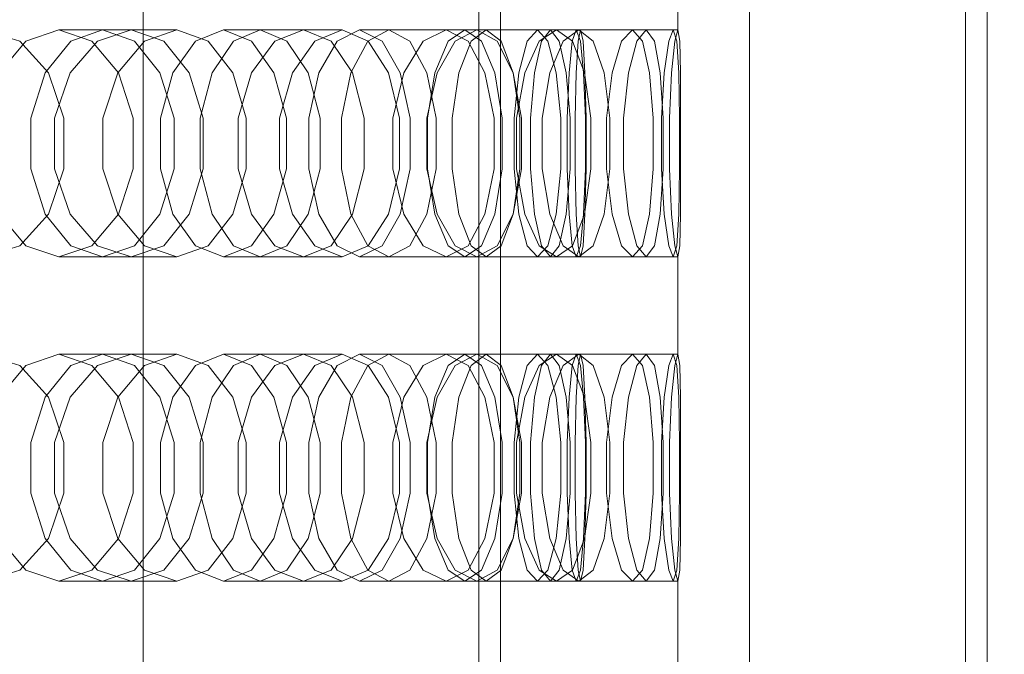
# Model space of a CAD drawing. Header units: millimetres. Extents: x -4738 to 65662, y -68080 to 6847.
# Tile 696 of 1056: x 25520 to 25702, y -17984 to -17867. Entities that reach past the tile are written whole.
import ezdxf

# ---------------------------------------------------------------- set-up
doc = ezdxf.new("R2010")
doc.units = ezdxf.units.MM
doc.layers.add('COTAS_P', color=1, linetype='Continuous', lineweight=0)
doc.layers.add('superior_briquetadora', color=7, linetype='Continuous', lineweight=0)
doc.dimstyles.new('R19_100', dxfattribs={"dimtxt": 250, "dimasz": 150, "dimexe": 150, "dimexo": 80, "dimgap": 100, "dimtad": 1, "dimtih": 1, "dimtoh": 1, "dimdsep": 46, "dimcen": 0.09, "dimadec": 0, "dimazin": 0, "dimtfac": 1, "dimtdec": 4, "dimtofl": 0, "dimtmove": 0, "dimatfit": 3, "dimfxl": 1, "dimtolj": 1, "dimtzin": 0, "dimarcsym": 0})

# ---------------------------------------------------------------- blocks, each defined once
blk = doc.blocks.new('DIM_R31_33')
at = {"layer": 'COTAS_P'}
for p, q in [((24250.07, -17080), (24400.07, -17035)), ((26750.07, -17080), (26600.07, -17035)), ((24250.07, -17980), (24250.07, -17080)), ((24250.07, -17080), (26750.07, -17080)), ((24250.07, -17080), (24400.07, -17125)), ((26750.07, -17080), (26600.07, -17125)), ((26750.07, -17980), (26750.07, -17080))]:
    blk.add_line(p, q, dxfattribs=at)
blk.add_text('2500 P', height=250, dxfattribs=at).set_placement((25500.07, -16980))

msp = doc.modelspace()

# ---------------------------------------------------------------- linework, layer by layer
at = {"layer": 'superior_briquetadora'}
for p, q in [((25542.964, -18160), (25542.964, -17800)), ((25605.067, -17805), (25605.067, -18195)), ((25609.067, -17805), (25609.067, -18195)), ((25695.067, -17805), (25695.067, -18195)), ((25699.067, -17805), (25699.067, -18195)), ((25605.067, -17816), (25605.067, -18194)), ((25655.067, -17816), (25655.067, -18194)), ((25641.845, -17851), (25641.845, -17869)), ((25520.167, -17871.08), (25513.486, -17869)), ((25527.368, -17869), (25521.249, -17871.08)), ((25527.368, -17869), (25540.706, -17869)), ((25533.487, -17871.08), (25527.368, -17869)), ((25529.549, -17871.08), (25535.443, -17869)), ((25534.508, -17871.08), (25540.706, -17869)), ((25535.443, -17869), (25549.169, -17869)), ((25535.443, -17869), (25541.338, -17871.08)), ((25540.706, -17869), (25546.747, -17871.08)), ((25549.169, -17869), (25543.193, -17871.08)), ((25554.983, -17871.08), (25549.169, -17869)), ((25557.801, -17869), (25552.616, -17871.08)), ((25557.801, -17869), (25572.602, -17869)), ((25562.987, -17871.08), (25557.801, -17869)), ((25559.668, -17871.08), (25564.605, -17869)), ((25564.605, -17869), (25579.733, -17869)), ((25564.605, -17869), (25569.543, -17871.08)), ((25567.329, -17871.08), (25572.602, -17869)), ((25572.602, -17869), (25577.701, -17871.08)), ((25579.733, -17869), (25574.706, -17871.08)), ((25582.969, -17869), (25578.806, -17871.08)), ((25584.582, -17871.08), (25579.733, -17869)), ((25582.969, -17869), (25598.98, -17869)), ((25587.132, -17871.08), (25582.969, -17869)), ((25584.49, -17871.08), (25588.385, -17869)), ((25588.385, -17869), (25604.657, -17869)), ((25588.385, -17869), (25592.281, -17871.08)), ((25594.723, -17871.08), (25598.98, -17869)), ((25598.98, -17869), (25603.05, -17871.08)), ((25602.44, -17869), (25599.371, -17871.08)), ((25604.657, -17869), (25600.666, -17871.08)), ((25602.44, -17869), (25619.388, -17869)), ((25605.51, -17871.08), (25602.44, -17869)), ((25603.59, -17871.08), (25606.377, -17869)), ((25608.458, -17871.08), (25604.657, -17869)), ((25606.377, -17869), (25623.514, -17869)), ((25606.377, -17869), (25609.164, -17871.08)), ((25615.883, -17869), (25613.959, -17871.08)), ((25615.883, -17869), (25633.477, -17869)), ((25617.806, -17871.08), (25615.883, -17869)), ((25616.219, -17871.08), (25619.388, -17869)), ((25616.641, -17871.08), (25618.272, -17869)), ((25618.272, -17869), (25635.981, -17869)), ((25618.272, -17869), (25619.903, -17871.08)), ((25619.388, -17869), (25622.358, -17871.08)), ((25623.514, -17869), (25620.626, -17871.08)), ((25623.066, -17869), (25622.321, -17871.08)), ((25623.066, -17869), (25641.006, -17869)), ((25623.81, -17871.08), (25623.066, -17869)), ((25623.42, -17871.08), (25623.867, -17869)), ((25626.201, -17871.08), (25623.514, -17869)), ((25623.867, -17869), (25641.845, -17869)), ((25623.867, -17869), (25624.314, -17871.08)), ((25631.45, -17871.08), (25633.477, -17869)), ((25633.477, -17869), (25635.297, -17871.08)), ((25635.981, -17869), (25634.246, -17871.08)), ((25637.508, -17871.08), (25635.981, -17869)), ((25640.155, -17871.08), (25641.006, -17869)), ((25641.006, -17869), (25641.645, -17871.08)), ((25641.845, -17869), (25641.292, -17871.08)), ((25642.186, -17871.08), (25641.845, -17869)), ((25521.249, -17871.08), (25516.342, -17876.907)), ((25525.421, -17876.906), (25520.167, -17871.08)), ((25524.821, -17876.907), (25529.549, -17871.08)), ((25529.425, -17876.906), (25534.508, -17871.08)), ((25538.394, -17876.907), (25533.487, -17871.08)), ((25543.193, -17871.08), (25538.285, -17876.906)), ((25541.338, -17871.08), (25546.065, -17876.907)), ((25546.747, -17871.08), (25551.477, -17876.906)), ((25552.616, -17871.08), (25548.458, -17876.907)), ((25559.529, -17876.906), (25554.983, -17871.08)), ((25555.708, -17876.907), (25559.668, -17871.08)), ((25562.976, -17876.906), (25567.329, -17871.08)), ((25567.145, -17876.907), (25562.987, -17871.08)), ((25569.543, -17871.08), (25573.502, -17876.907)), ((25574.706, -17871.08), (25570.547, -17876.906)), ((25578.806, -17871.08), (25575.467, -17876.907)), ((25577.701, -17871.08), (25581.663, -17876.906)), ((25581.366, -17876.907), (25584.49, -17871.08)), ((25588.341, -17876.906), (25584.582, -17871.08)), ((25590.471, -17876.907), (25587.132, -17871.08)), ((25591.173, -17876.906), (25594.723, -17871.08)), ((25592.281, -17871.08), (25595.405, -17876.907)), ((25599.371, -17871.08), (25596.909, -17876.907)), ((25600.666, -17871.08), (25597.327, -17876.906)), ((25601.354, -17876.907), (25603.59, -17871.08)), ((25603.05, -17871.08), (25606.176, -17876.906)), ((25607.972, -17876.907), (25605.51, -17871.08)), ((25611.366, -17876.906), (25608.458, -17871.08)), ((25609.164, -17871.08), (25611.399, -17876.907)), ((25613.959, -17871.08), (25612.417, -17876.907)), ((25613.533, -17876.906), (25616.219, -17871.08)), ((25615.333, -17876.907), (25616.641, -17871.08)), ((25619.349, -17876.907), (25617.806, -17871.08)), ((25620.626, -17871.08), (25618.164, -17876.906)), ((25619.903, -17871.08), (25621.211, -17876.907)), ((25622.321, -17871.08), (25621.724, -17876.907)), ((25622.358, -17871.08), (25624.596, -17876.906)), ((25623.061, -17876.907), (25623.42, -17871.08)), ((25624.407, -17876.907), (25623.81, -17871.08)), ((25624.314, -17871.08), (25624.672, -17876.907)), ((25628.209, -17876.906), (25626.201, -17871.08)), ((25629.675, -17876.906), (25631.45, -17871.08)), ((25634.246, -17871.08), (25632.704, -17876.906)), ((25635.297, -17871.08), (25636.607, -17876.906)), ((25638.582, -17876.906), (25637.508, -17871.08)), ((25639.321, -17876.906), (25640.155, -17871.08)), ((25641.292, -17871.08), (25640.696, -17876.906)), ((25641.645, -17871.08), (25642.005, -17876.906)), ((25642.307, -17876.906), (25642.186, -17871.08)), ((25522.198, -17885.327), (25524.821, -17876.907)), ((25528.297, -17885.326), (25525.421, -17876.906)), ((25526.56, -17885.326), (25529.425, -17876.906)), ((25538.285, -17876.906), (25535.516, -17885.326)), ((25541.118, -17885.327), (25538.394, -17876.907)), ((25546.065, -17876.907), (25548.689, -17885.327)), ((25548.458, -17876.907), (25546.15, -17885.327)), ((25551.477, -17876.906), (25554.058, -17885.326)), ((25553.511, -17885.327), (25555.708, -17876.907)), ((25562.006, -17885.326), (25559.529, -17876.906)), ((25560.511, -17885.326), (25562.976, -17876.906)), ((25569.453, -17885.327), (25567.145, -17876.907)), ((25570.547, -17876.906), (25568.19, -17885.326)), ((25573.502, -17876.907), (25575.7, -17885.327)), ((25575.467, -17876.907), (25573.614, -17885.327)), ((25579.632, -17885.327), (25581.366, -17876.907)), ((25581.663, -17876.906), (25583.814, -17885.326)), ((25590.378, -17885.326), (25588.341, -17876.906)), ((25589.15, -17885.326), (25591.173, -17876.906)), ((25592.323, -17885.327), (25590.471, -17876.907)), ((25595.405, -17876.907), (25597.139, -17885.327)), ((25597.327, -17876.906), (25595.42, -17885.326)), ((25596.909, -17876.907), (25595.543, -17885.327)), ((25600.114, -17885.327), (25601.354, -17876.907)), ((25606.176, -17876.906), (25607.859, -17885.326)), ((25609.338, -17885.327), (25607.972, -17876.907)), ((25612.927, -17885.326), (25611.366, -17876.906)), ((25611.399, -17876.907), (25612.64, -17885.327)), ((25612.417, -17876.907), (25611.56, -17885.327)), ((25611.987, -17885.326), (25613.533, -17876.906)), ((25614.607, -17885.327), (25615.333, -17876.907)), ((25618.164, -17876.906), (25616.742, -17885.326)), ((25620.205, -17885.327), (25619.349, -17876.907)), ((25621.211, -17876.907), (25621.937, -17885.327)), ((25621.724, -17876.907), (25621.393, -17885.327)), ((25622.862, -17885.327), (25623.061, -17876.907)), ((25624.739, -17885.327), (25624.407, -17876.907)), ((25624.596, -17876.906), (25625.782, -17885.326)), ((25624.672, -17876.907), (25624.871, -17885.327)), ((25629.268, -17885.326), (25628.209, -17876.906)), ((25628.632, -17885.326), (25629.675, -17876.906)), ((25632.704, -17876.906), (25631.79, -17885.326)), ((25636.607, -17876.906), (25637.276, -17885.326)), ((25639.12, -17885.326), (25638.582, -17876.906)), ((25638.8, -17885.326), (25639.321, -17876.906)), ((25640.696, -17876.906), (25640.306, -17885.326)), ((25642.005, -17876.906), (25642.146, -17885.326)), ((25642.316, -17885.326), (25642.307, -17876.906)), ((25522.198, -17894.673), (25522.198, -17885.327)), ((25526.56, -17894.674), (25526.56, -17885.326)), ((25528.297, -17894.674), (25528.297, -17885.326)), ((25535.516, -17885.326), (25535.516, -17894.674)), ((25541.118, -17894.673), (25541.118, -17885.327)), ((25546.15, -17885.327), (25546.15, -17894.673)), ((25548.689, -17885.327), (25548.689, -17894.673)), ((25553.511, -17894.673), (25553.511, -17885.327)), ((25554.058, -17885.326), (25554.058, -17894.674)), ((25560.511, -17894.674), (25560.511, -17885.326)), ((25562.006, -17894.674), (25562.006, -17885.326)), ((25568.19, -17885.326), (25568.19, -17894.674)), ((25569.453, -17894.673), (25569.453, -17885.327)), ((25573.614, -17885.327), (25573.614, -17894.673)), ((25575.7, -17885.327), (25575.7, -17894.673)), ((25579.632, -17894.673), (25579.632, -17885.327)), ((25583.814, -17885.326), (25583.814, -17894.674)), ((25589.15, -17894.674), (25589.15, -17885.326)), ((25590.378, -17894.674), (25590.378, -17885.326)), ((25592.323, -17894.673), (25592.323, -17885.327)), ((25595.42, -17885.326), (25595.42, -17894.674)), ((25595.543, -17885.327), (25595.543, -17894.673)), ((25597.139, -17885.327), (25597.139, -17894.673)), ((25600.114, -17894.673), (25600.114, -17885.327)), ((25607.859, -17885.326), (25607.859, -17894.674)), ((25609.338, -17894.673), (25609.338, -17885.327)), ((25611.56, -17885.327), (25611.56, -17894.673)), ((25611.987, -17894.674), (25611.987, -17885.326)), ((25612.64, -17885.327), (25612.64, -17894.673)), ((25612.927, -17894.674), (25612.927, -17885.326)), ((25614.607, -17894.673), (25614.607, -17885.327)), ((25616.742, -17885.326), (25616.742, -17894.674)), ((25620.205, -17894.673), (25620.205, -17885.327)), ((25621.393, -17885.327), (25621.393, -17894.673)), ((25621.937, -17885.327), (25621.937, -17894.673)), ((25622.862, -17894.673), (25622.862, -17885.327)), ((25624.739, -17894.673), (25624.739, -17885.327)), ((25624.871, -17885.327), (25624.871, -17894.673)), ((25625.782, -17885.326), (25625.782, -17894.674)), ((25628.632, -17894.674), (25628.632, -17885.326)), ((25629.268, -17894.674), (25629.268, -17885.326)), ((25631.79, -17885.326), (25631.79, -17894.674)), ((25637.276, -17885.326), (25637.276, -17894.674)), ((25638.8, -17894.674), (25638.8, -17885.326)), ((25639.12, -17894.674), (25639.12, -17885.326)), ((25640.306, -17885.326), (25640.306, -17894.674)), ((25642.146, -17885.326), (25642.146, -17894.674)), ((25642.316, -17894.674), (25642.316, -17885.326)), ((25524.821, -17903.093), (25522.198, -17894.673)), ((25525.421, -17903.094), (25528.297, -17894.674)), ((25529.425, -17903.094), (25526.56, -17894.674)), ((25535.516, -17894.674), (25538.285, -17903.094)), ((25538.394, -17903.093), (25541.118, -17894.673)), ((25548.689, -17894.673), (25546.065, -17903.093)), ((25546.15, -17894.673), (25548.458, -17903.093)), ((25554.058, -17894.674), (25551.477, -17903.094)), ((25555.708, -17903.093), (25553.511, -17894.673)), ((25559.529, -17903.094), (25562.006, -17894.674)), ((25562.976, -17903.094), (25560.511, -17894.674)), ((25567.145, -17903.093), (25569.453, -17894.673)), ((25568.19, -17894.674), (25570.547, -17903.094)), ((25575.7, -17894.673), (25573.502, -17903.093)), ((25573.614, -17894.673), (25575.467, -17903.093)), ((25581.366, -17903.093), (25579.632, -17894.673)), ((25583.814, -17894.674), (25581.663, -17903.094)), ((25588.341, -17903.094), (25590.378, -17894.674)), ((25591.173, -17903.094), (25589.15, -17894.674)), ((25590.471, -17903.093), (25592.323, -17894.673)), ((25597.139, -17894.673), (25595.405, -17903.093)), ((25595.42, -17894.674), (25597.327, -17903.094)), ((25595.543, -17894.673), (25596.909, -17903.093)), ((25601.354, -17903.093), (25600.114, -17894.673)), ((25607.859, -17894.674), (25606.176, -17903.094)), ((25607.972, -17903.093), (25609.338, -17894.673)), ((25611.366, -17903.094), (25612.927, -17894.674)), ((25612.64, -17894.673), (25611.399, -17903.093)), ((25611.56, -17894.673), (25612.417, -17903.093)), ((25613.533, -17903.094), (25611.987, -17894.674)), ((25615.333, -17903.093), (25614.607, -17894.673)), ((25616.742, -17894.674), (25618.164, -17903.094)), ((25619.349, -17903.093), (25620.205, -17894.673)), ((25621.937, -17894.673), (25621.211, -17903.093)), ((25621.393, -17894.673), (25621.724, -17903.093)), ((25623.061, -17903.093), (25622.862, -17894.673)), ((25624.407, -17903.093), (25624.739, -17894.673)), ((25625.782, -17894.674), (25624.596, -17903.094)), ((25624.871, -17894.673), (25624.672, -17903.093)), ((25628.209, -17903.094), (25629.268, -17894.674)), ((25629.675, -17903.094), (25628.632, -17894.674)), ((25631.79, -17894.674), (25632.704, -17903.094)), ((25637.276, -17894.674), (25636.607, -17903.094)), ((25638.582, -17903.094), (25639.12, -17894.674)), ((25639.321, -17903.094), (25638.8, -17894.674)), ((25640.306, -17894.674), (25640.696, -17903.094)), ((25642.146, -17894.674), (25642.005, -17903.094)), ((25642.307, -17903.094), (25642.316, -17894.674)), ((25516.342, -17903.093), (25521.249, -17908.92)), ((25520.167, -17908.92), (25525.421, -17903.094)), ((25529.549, -17908.92), (25524.821, -17903.093)), ((25534.508, -17908.92), (25529.425, -17903.094)), ((25533.487, -17908.92), (25538.394, -17903.093)), ((25538.285, -17903.094), (25543.193, -17908.92)), ((25546.065, -17903.093), (25541.338, -17908.92)), ((25551.477, -17903.094), (25546.747, -17908.92)), ((25548.458, -17903.093), (25552.616, -17908.92)), ((25554.983, -17908.92), (25559.529, -17903.094)), ((25559.668, -17908.92), (25555.708, -17903.093)), ((25567.329, -17908.92), (25562.976, -17903.094)), ((25562.987, -17908.92), (25567.145, -17903.093)), ((25573.502, -17903.093), (25569.543, -17908.92)), ((25570.547, -17903.094), (25574.706, -17908.92)), ((25575.467, -17903.093), (25578.806, -17908.92)), ((25581.663, -17903.094), (25577.701, -17908.92)), ((25584.49, -17908.92), (25581.366, -17903.093)), ((25584.582, -17908.92), (25588.341, -17903.094)), ((25587.132, -17908.92), (25590.471, -17903.093)), ((25594.723, -17908.92), (25591.173, -17903.094)), ((25595.405, -17903.093), (25592.281, -17908.92)), ((25596.909, -17903.093), (25599.371, -17908.92)), ((25597.327, -17903.094), (25600.666, -17908.92)), ((25603.59, -17908.92), (25601.354, -17903.093)), ((25606.176, -17903.094), (25603.049, -17908.92)), ((25605.51, -17908.92), (25607.972, -17903.093)), ((25608.458, -17908.92), (25611.366, -17903.094)), ((25611.399, -17903.093), (25609.164, -17908.92)), ((25612.417, -17903.093), (25613.959, -17908.92)), ((25616.219, -17908.92), (25613.533, -17903.094)), ((25616.641, -17908.92), (25615.333, -17903.093)), ((25617.806, -17908.92), (25619.349, -17903.093)), ((25618.164, -17903.094), (25620.626, -17908.92)), ((25621.211, -17903.093), (25619.903, -17908.92)), ((25621.724, -17903.093), (25622.321, -17908.92)), ((25624.596, -17903.094), (25622.358, -17908.92)), ((25623.42, -17908.92), (25623.061, -17903.093)), ((25623.81, -17908.92), (25624.407, -17903.093)), ((25624.672, -17903.093), (25624.314, -17908.92)), ((25626.201, -17908.92), (25628.209, -17903.094)), ((25631.45, -17908.92), (25629.675, -17903.094)), ((25632.704, -17903.094), (25634.246, -17908.92)), ((25636.607, -17903.094), (25635.297, -17908.92)), ((25637.508, -17908.92), (25638.582, -17903.094)), ((25640.155, -17908.92), (25639.321, -17903.094)), ((25640.696, -17903.094), (25641.292, -17908.92)), ((25642.005, -17903.094), (25641.645, -17908.92)), ((25642.186, -17908.92), (25642.307, -17903.094)), ((25513.486, -17911), (25520.167, -17908.92)), ((25521.249, -17908.92), (25527.368, -17911)), ((25527.368, -17911), (25533.487, -17908.92)), ((25535.443, -17911), (25529.549, -17908.92)), ((25540.706, -17911), (25534.508, -17908.92)), ((25541.338, -17908.92), (25535.443, -17911)), ((25546.747, -17908.92), (25540.706, -17911)), ((25543.193, -17908.92), (25549.169, -17911)), ((25549.169, -17911), (25554.983, -17908.92)), ((25552.616, -17908.92), (25557.801, -17911)), ((25557.801, -17911), (25562.987, -17908.92)), ((25564.605, -17911), (25559.668, -17908.92)), ((25569.543, -17908.92), (25564.605, -17911)), ((25572.602, -17911), (25567.329, -17908.92)), ((25577.701, -17908.92), (25572.602, -17911)), ((25574.706, -17908.92), (25579.733, -17911)), ((25578.806, -17908.92), (25582.969, -17911)), ((25579.733, -17911), (25584.582, -17908.92)), ((25582.969, -17911), (25587.132, -17908.92)), ((25588.385, -17911), (25584.49, -17908.92)), ((25592.281, -17908.92), (25588.385, -17911)), ((25598.98, -17911), (25594.723, -17908.92)), ((25603.049, -17908.92), (25598.98, -17911)), ((25599.371, -17908.92), (25602.44, -17911)), ((25600.666, -17908.92), (25604.657, -17911)), ((25602.44, -17911), (25605.51, -17908.92)), ((25606.377, -17911), (25603.59, -17908.92)), ((25604.657, -17911), (25608.458, -17908.92)), ((25609.164, -17908.92), (25606.377, -17911)), ((25613.959, -17908.92), (25615.883, -17911)), ((25615.883, -17911), (25617.806, -17908.92)), ((25619.388, -17911), (25616.219, -17908.92)), ((25618.272, -17911), (25616.641, -17908.92)), ((25619.903, -17908.92), (25618.272, -17911)), ((25622.358, -17908.92), (25619.388, -17911)), ((25620.626, -17908.92), (25623.514, -17911)), ((25622.321, -17908.92), (25623.066, -17911)), ((25623.066, -17911), (25623.81, -17908.92)), ((25623.867, -17911), (25623.42, -17908.92)), ((25623.514, -17911), (25626.201, -17908.92)), ((25624.314, -17908.92), (25623.867, -17911)), ((25633.477, -17911), (25631.45, -17908.92)), ((25635.297, -17908.92), (25633.477, -17911)), ((25634.246, -17908.92), (25635.981, -17911)), ((25635.981, -17911), (25637.508, -17908.92)), ((25641.006, -17911), (25640.155, -17908.92)), ((25641.645, -17908.92), (25641.006, -17911)), ((25641.292, -17908.92), (25641.845, -17911)), ((25641.845, -17911), (25642.186, -17908.92)), ((25527.368, -17911), (25540.706, -17911)), ((25535.443, -17911), (25549.169, -17911)), ((25557.801, -17911), (25572.602, -17911)), ((25564.605, -17911), (25579.733, -17911)), ((25582.969, -17911), (25598.98, -17911)), ((25588.385, -17911), (25604.657, -17911)), ((25602.44, -17911), (25619.388, -17911)), ((25606.377, -17911), (25623.514, -17911)), ((25615.883, -17911), (25633.477, -17911)), ((25618.272, -17911), (25635.981, -17911)), ((25623.066, -17911), (25641.006, -17911)), ((25623.867, -17911), (25641.845, -17911)), ((25641.845, -17911), (25641.845, -17929)), ((25520.167, -17931.08), (25513.486, -17929)), ((25527.368, -17929), (25521.249, -17931.08)), ((25527.368, -17929), (25540.706, -17929)), ((25533.487, -17931.08), (25527.368, -17929)), ((25529.549, -17931.08), (25535.443, -17929)), ((25534.508, -17931.08), (25540.706, -17929)), ((25535.443, -17929), (25549.169, -17929)), ((25535.443, -17929), (25541.338, -17931.08)), ((25540.706, -17929), (25546.747, -17931.08)), ((25549.169, -17929), (25543.193, -17931.08)), ((25554.983, -17931.08), (25549.169, -17929)), ((25557.801, -17929), (25552.616, -17931.08)), ((25557.801, -17929), (25572.602, -17929)), ((25562.987, -17931.08), (25557.801, -17929)), ((25559.668, -17931.08), (25564.605, -17929)), ((25564.605, -17929), (25579.733, -17929)), ((25564.605, -17929), (25569.543, -17931.08)), ((25567.329, -17931.08), (25572.602, -17929)), ((25572.602, -17929), (25577.701, -17931.08)), ((25579.733, -17929), (25574.706, -17931.08)), ((25582.969, -17929), (25578.806, -17931.08)), ((25584.582, -17931.08), (25579.733, -17929)), ((25582.969, -17929), (25598.98, -17929)), ((25587.132, -17931.08), (25582.969, -17929)), ((25584.49, -17931.08), (25588.385, -17929)), ((25588.385, -17929), (25604.657, -17929)), ((25588.385, -17929), (25592.281, -17931.08)), ((25594.723, -17931.08), (25598.98, -17929)), ((25598.98, -17929), (25603.05, -17931.08)), ((25602.44, -17929), (25599.371, -17931.08)), ((25604.657, -17929), (25600.666, -17931.08)), ((25602.44, -17929), (25619.388, -17929)), ((25605.51, -17931.08), (25602.44, -17929)), ((25603.59, -17931.08), (25606.377, -17929)), ((25608.458, -17931.08), (25604.657, -17929)), ((25606.377, -17929), (25623.514, -17929)), ((25606.377, -17929), (25609.164, -17931.08)), ((25615.883, -17929), (25613.959, -17931.08)), ((25615.883, -17929), (25633.477, -17929)), ((25617.806, -17931.08), (25615.883, -17929)), ((25616.219, -17931.08), (25619.388, -17929)), ((25616.641, -17931.08), (25618.272, -17929)), ((25618.272, -17929), (25635.981, -17929)), ((25618.272, -17929), (25619.903, -17931.08)), ((25619.388, -17929), (25622.358, -17931.08)), ((25623.514, -17929), (25620.626, -17931.08)), ((25623.066, -17929), (25622.321, -17931.08)), ((25623.066, -17929), (25641.006, -17929)), ((25623.81, -17931.08), (25623.066, -17929)), ((25623.42, -17931.08), (25623.867, -17929)), ((25626.201, -17931.08), (25623.514, -17929)), ((25623.867, -17929), (25641.845, -17929)), ((25623.867, -17929), (25624.314, -17931.08)), ((25631.45, -17931.08), (25633.477, -17929)), ((25633.477, -17929), (25635.297, -17931.08)), ((25635.981, -17929), (25634.246, -17931.08)), ((25637.508, -17931.08), (25635.981, -17929)), ((25640.155, -17931.08), (25641.006, -17929)), ((25641.006, -17929), (25641.645, -17931.08)), ((25641.845, -17929), (25641.292, -17931.08)), ((25642.186, -17931.08), (25641.845, -17929)), ((25521.249, -17931.08), (25516.342, -17936.907)), ((25525.421, -17936.906), (25520.167, -17931.08)), ((25524.821, -17936.907), (25529.549, -17931.08)), ((25529.425, -17936.906), (25534.508, -17931.08)), ((25538.394, -17936.907), (25533.487, -17931.08)), ((25543.193, -17931.08), (25538.285, -17936.906)), ((25541.338, -17931.08), (25546.065, -17936.907)), ((25546.747, -17931.08), (25551.477, -17936.906)), ((25552.616, -17931.08), (25548.458, -17936.907)), ((25559.529, -17936.906), (25554.983, -17931.08)), ((25555.708, -17936.907), (25559.668, -17931.08)), ((25562.976, -17936.906), (25567.329, -17931.08)), ((25567.145, -17936.907), (25562.987, -17931.08)), ((25569.543, -17931.08), (25573.502, -17936.907)), ((25574.706, -17931.08), (25570.547, -17936.906)), ((25578.806, -17931.08), (25575.467, -17936.907)), ((25577.701, -17931.08), (25581.663, -17936.906)), ((25581.366, -17936.907), (25584.49, -17931.08)), ((25588.341, -17936.906), (25584.582, -17931.08)), ((25590.471, -17936.907), (25587.132, -17931.08)), ((25591.173, -17936.906), (25594.723, -17931.08)), ((25592.281, -17931.08), (25595.405, -17936.907)), ((25599.371, -17931.08), (25596.909, -17936.907)), ((25600.666, -17931.08), (25597.327, -17936.906)), ((25601.354, -17936.907), (25603.59, -17931.08)), ((25603.05, -17931.08), (25606.176, -17936.906)), ((25607.972, -17936.907), (25605.51, -17931.08)), ((25611.366, -17936.906), (25608.458, -17931.08)), ((25609.164, -17931.08), (25611.399, -17936.907)), ((25613.959, -17931.08), (25612.417, -17936.907)), ((25613.533, -17936.906), (25616.219, -17931.08)), ((25615.333, -17936.907), (25616.641, -17931.08)), ((25619.349, -17936.907), (25617.806, -17931.08)), ((25620.626, -17931.08), (25618.164, -17936.906)), ((25619.903, -17931.08), (25621.211, -17936.907)), ((25622.321, -17931.08), (25621.724, -17936.907)), ((25622.358, -17931.08), (25624.596, -17936.906)), ((25623.061, -17936.907), (25623.42, -17931.08)), ((25624.407, -17936.907), (25623.81, -17931.08)), ((25624.314, -17931.08), (25624.672, -17936.907)), ((25628.209, -17936.906), (25626.201, -17931.08)), ((25629.675, -17936.906), (25631.45, -17931.08)), ((25634.246, -17931.08), (25632.704, -17936.906)), ((25635.297, -17931.08), (25636.607, -17936.906)), ((25638.582, -17936.906), (25637.508, -17931.08)), ((25639.321, -17936.906), (25640.155, -17931.08)), ((25641.292, -17931.08), (25640.696, -17936.906)), ((25641.645, -17931.08), (25642.005, -17936.906)), ((25642.307, -17936.906), (25642.186, -17931.08)), ((25522.198, -17945.327), (25524.821, -17936.907)), ((25528.297, -17945.326), (25525.421, -17936.906)), ((25526.56, -17945.326), (25529.425, -17936.906)), ((25538.285, -17936.906), (25535.516, -17945.326)), ((25541.118, -17945.327), (25538.394, -17936.907)), ((25546.065, -17936.907), (25548.689, -17945.327)), ((25548.458, -17936.907), (25546.15, -17945.327)), ((25551.477, -17936.906), (25554.058, -17945.326)), ((25553.511, -17945.327), (25555.708, -17936.907)), ((25562.006, -17945.326), (25559.529, -17936.906)), ((25560.511, -17945.326), (25562.976, -17936.906)), ((25569.453, -17945.327), (25567.145, -17936.907)), ((25570.547, -17936.906), (25568.19, -17945.326)), ((25573.502, -17936.907), (25575.7, -17945.327)), ((25575.467, -17936.907), (25573.614, -17945.327)), ((25579.632, -17945.327), (25581.366, -17936.907)), ((25581.663, -17936.906), (25583.814, -17945.326)), ((25590.378, -17945.326), (25588.341, -17936.906)), ((25589.15, -17945.326), (25591.173, -17936.906)), ((25592.323, -17945.327), (25590.471, -17936.907)), ((25595.405, -17936.907), (25597.139, -17945.327)), ((25597.327, -17936.906), (25595.42, -17945.326)), ((25596.909, -17936.907), (25595.543, -17945.327)), ((25600.114, -17945.327), (25601.354, -17936.907)), ((25606.176, -17936.906), (25607.859, -17945.326)), ((25609.338, -17945.327), (25607.972, -17936.907)), ((25612.927, -17945.326), (25611.366, -17936.906)), ((25611.399, -17936.907), (25612.64, -17945.327)), ((25612.417, -17936.907), (25611.56, -17945.327)), ((25611.987, -17945.326), (25613.533, -17936.906)), ((25614.607, -17945.327), (25615.333, -17936.907)), ((25618.164, -17936.906), (25616.742, -17945.326)), ((25620.205, -17945.327), (25619.349, -17936.907)), ((25621.211, -17936.907), (25621.937, -17945.327)), ((25621.724, -17936.907), (25621.393, -17945.327)), ((25622.862, -17945.327), (25623.061, -17936.907)), ((25624.739, -17945.327), (25624.407, -17936.907)), ((25624.596, -17936.906), (25625.782, -17945.326)), ((25624.672, -17936.907), (25624.871, -17945.327)), ((25629.268, -17945.326), (25628.209, -17936.906)), ((25628.632, -17945.326), (25629.675, -17936.906)), ((25632.704, -17936.906), (25631.79, -17945.326)), ((25636.607, -17936.906), (25637.276, -17945.326)), ((25639.12, -17945.326), (25638.582, -17936.906)), ((25638.8, -17945.326), (25639.321, -17936.906)), ((25640.696, -17936.906), (25640.306, -17945.326)), ((25642.005, -17936.906), (25642.146, -17945.326)), ((25642.316, -17945.326), (25642.307, -17936.906)), ((25522.198, -17954.673), (25522.198, -17945.327)), ((25526.56, -17954.674), (25526.56, -17945.326)), ((25528.297, -17954.674), (25528.297, -17945.326)), ((25535.516, -17945.326), (25535.516, -17954.674)), ((25541.118, -17954.673), (25541.118, -17945.327)), ((25546.15, -17945.327), (25546.15, -17954.673)), ((25548.689, -17945.327), (25548.689, -17954.673)), ((25553.511, -17954.673), (25553.511, -17945.327)), ((25554.058, -17945.326), (25554.058, -17954.674)), ((25560.511, -17954.674), (25560.511, -17945.326)), ((25562.006, -17954.674), (25562.006, -17945.326)), ((25568.19, -17945.326), (25568.19, -17954.674)), ((25569.453, -17954.673), (25569.453, -17945.327)), ((25573.614, -17945.327), (25573.614, -17954.673)), ((25575.7, -17945.327), (25575.7, -17954.673)), ((25579.632, -17954.673), (25579.632, -17945.327)), ((25583.814, -17945.326), (25583.814, -17954.674)), ((25589.15, -17954.674), (25589.15, -17945.326)), ((25590.378, -17954.674), (25590.378, -17945.326)), ((25592.323, -17954.673), (25592.323, -17945.327)), ((25595.42, -17945.326), (25595.42, -17954.674)), ((25595.543, -17945.327), (25595.543, -17954.673)), ((25597.139, -17945.327), (25597.139, -17954.673)), ((25600.114, -17954.673), (25600.114, -17945.327)), ((25607.859, -17945.326), (25607.859, -17954.674)), ((25609.338, -17954.673), (25609.338, -17945.327)), ((25611.56, -17945.327), (25611.56, -17954.673)), ((25611.987, -17954.674), (25611.987, -17945.326)), ((25612.64, -17945.327), (25612.64, -17954.673)), ((25612.927, -17954.674), (25612.927, -17945.326)), ((25614.607, -17954.673), (25614.607, -17945.327)), ((25616.742, -17945.326), (25616.742, -17954.674)), ((25620.205, -17954.673), (25620.205, -17945.327)), ((25621.393, -17945.327), (25621.393, -17954.673)), ((25621.937, -17945.327), (25621.937, -17954.673)), ((25622.862, -17954.673), (25622.862, -17945.327)), ((25624.739, -17954.673), (25624.739, -17945.327)), ((25624.871, -17945.327), (25624.871, -17954.673)), ((25625.782, -17945.326), (25625.782, -17954.674)), ((25628.632, -17954.674), (25628.632, -17945.326)), ((25629.268, -17954.674), (25629.268, -17945.326)), ((25631.79, -17945.326), (25631.79, -17954.674)), ((25637.276, -17945.326), (25637.276, -17954.674)), ((25638.8, -17954.674), (25638.8, -17945.326)), ((25639.12, -17954.674), (25639.12, -17945.326)), ((25640.306, -17945.326), (25640.306, -17954.674)), ((25642.146, -17945.326), (25642.146, -17954.674)), ((25642.316, -17954.674), (25642.316, -17945.326)), ((25524.821, -17963.093), (25522.198, -17954.673)), ((25525.421, -17963.094), (25528.297, -17954.674)), ((25529.425, -17963.094), (25526.56, -17954.674)), ((25535.516, -17954.674), (25538.285, -17963.094)), ((25538.394, -17963.093), (25541.118, -17954.673)), ((25548.689, -17954.673), (25546.065, -17963.093)), ((25546.15, -17954.673), (25548.458, -17963.093)), ((25554.058, -17954.674), (25551.477, -17963.094)), ((25555.708, -17963.093), (25553.511, -17954.673)), ((25559.529, -17963.094), (25562.006, -17954.674)), ((25562.976, -17963.094), (25560.511, -17954.674)), ((25567.145, -17963.093), (25569.453, -17954.673)), ((25568.19, -17954.674), (25570.547, -17963.094)), ((25575.7, -17954.673), (25573.502, -17963.093)), ((25573.614, -17954.673), (25575.467, -17963.093)), ((25581.366, -17963.093), (25579.632, -17954.673)), ((25583.814, -17954.674), (25581.663, -17963.094)), ((25588.341, -17963.094), (25590.378, -17954.674)), ((25591.173, -17963.094), (25589.15, -17954.674)), ((25590.471, -17963.093), (25592.323, -17954.673)), ((25597.139, -17954.673), (25595.405, -17963.093)), ((25595.42, -17954.674), (25597.327, -17963.094)), ((25595.543, -17954.673), (25596.909, -17963.093)), ((25601.354, -17963.093), (25600.114, -17954.673)), ((25607.859, -17954.674), (25606.176, -17963.094)), ((25607.972, -17963.093), (25609.338, -17954.673)), ((25611.366, -17963.094), (25612.927, -17954.674)), ((25612.64, -17954.673), (25611.399, -17963.093)), ((25611.56, -17954.673), (25612.417, -17963.093)), ((25613.533, -17963.094), (25611.987, -17954.674)), ((25615.333, -17963.093), (25614.607, -17954.673)), ((25616.742, -17954.674), (25618.164, -17963.094)), ((25619.349, -17963.093), (25620.205, -17954.673)), ((25621.937, -17954.673), (25621.211, -17963.093)), ((25621.393, -17954.673), (25621.724, -17963.093)), ((25623.061, -17963.093), (25622.862, -17954.673)), ((25624.407, -17963.093), (25624.739, -17954.673)), ((25625.782, -17954.674), (25624.596, -17963.094)), ((25624.871, -17954.673), (25624.672, -17963.093)), ((25628.209, -17963.094), (25629.268, -17954.674)), ((25629.675, -17963.094), (25628.632, -17954.674)), ((25631.79, -17954.674), (25632.704, -17963.094)), ((25637.276, -17954.674), (25636.607, -17963.094)), ((25638.582, -17963.094), (25639.12, -17954.674)), ((25639.321, -17963.094), (25638.8, -17954.674)), ((25640.306, -17954.674), (25640.696, -17963.094)), ((25642.146, -17954.674), (25642.005, -17963.094)), ((25642.307, -17963.094), (25642.316, -17954.674)), ((25516.342, -17963.093), (25521.249, -17968.92)), ((25520.167, -17968.92), (25525.421, -17963.094)), ((25529.549, -17968.92), (25524.821, -17963.093)), ((25534.508, -17968.92), (25529.425, -17963.094)), ((25533.487, -17968.92), (25538.394, -17963.093)), ((25538.285, -17963.094), (25543.193, -17968.92)), ((25546.065, -17963.093), (25541.338, -17968.92)), ((25551.477, -17963.094), (25546.747, -17968.92)), ((25548.458, -17963.093), (25552.616, -17968.92)), ((25554.983, -17968.92), (25559.529, -17963.094)), ((25559.668, -17968.92), (25555.708, -17963.093)), ((25567.329, -17968.92), (25562.976, -17963.094)), ((25562.987, -17968.92), (25567.145, -17963.093)), ((25573.502, -17963.093), (25569.543, -17968.92)), ((25570.547, -17963.094), (25574.706, -17968.92)), ((25575.467, -17963.093), (25578.806, -17968.92)), ((25581.663, -17963.094), (25577.701, -17968.92)), ((25584.49, -17968.92), (25581.366, -17963.093)), ((25584.582, -17968.92), (25588.341, -17963.094)), ((25587.132, -17968.92), (25590.471, -17963.093)), ((25594.723, -17968.92), (25591.173, -17963.094)), ((25595.405, -17963.093), (25592.281, -17968.92)), ((25596.909, -17963.093), (25599.371, -17968.92)), ((25597.327, -17963.094), (25600.666, -17968.92)), ((25603.59, -17968.92), (25601.354, -17963.093)), ((25606.176, -17963.094), (25603.049, -17968.92)), ((25605.51, -17968.92), (25607.972, -17963.093)), ((25608.458, -17968.92), (25611.366, -17963.094)), ((25611.399, -17963.093), (25609.164, -17968.92)), ((25612.417, -17963.093), (25613.959, -17968.92)), ((25616.219, -17968.92), (25613.533, -17963.094)), ((25616.641, -17968.92), (25615.333, -17963.093)), ((25617.806, -17968.92), (25619.349, -17963.093)), ((25618.164, -17963.094), (25620.626, -17968.92)), ((25621.211, -17963.093), (25619.903, -17968.92)), ((25621.724, -17963.093), (25622.321, -17968.92)), ((25624.596, -17963.094), (25622.358, -17968.92)), ((25623.42, -17968.92), (25623.061, -17963.093)), ((25623.81, -17968.92), (25624.407, -17963.093)), ((25624.672, -17963.093), (25624.314, -17968.92)), ((25626.201, -17968.92), (25628.209, -17963.094)), ((25631.45, -17968.92), (25629.675, -17963.094)), ((25632.704, -17963.094), (25634.246, -17968.92)), ((25636.607, -17963.094), (25635.297, -17968.92)), ((25637.508, -17968.92), (25638.582, -17963.094)), ((25640.155, -17968.92), (25639.321, -17963.094)), ((25640.696, -17963.094), (25641.292, -17968.92)), ((25642.005, -17963.094), (25641.645, -17968.92)), ((25642.186, -17968.92), (25642.307, -17963.094)), ((25513.486, -17971), (25520.167, -17968.92)), ((25521.249, -17968.92), (25527.368, -17971)), ((25527.368, -17971), (25533.487, -17968.92)), ((25535.443, -17971), (25529.549, -17968.92)), ((25540.706, -17971), (25534.508, -17968.92)), ((25541.338, -17968.92), (25535.443, -17971)), ((25546.747, -17968.92), (25540.706, -17971)), ((25543.193, -17968.92), (25549.169, -17971)), ((25549.169, -17971), (25554.983, -17968.92)), ((25552.616, -17968.92), (25557.801, -17971)), ((25557.801, -17971), (25562.987, -17968.92)), ((25564.605, -17971), (25559.668, -17968.92)), ((25569.543, -17968.92), (25564.605, -17971)), ((25572.602, -17971), (25567.329, -17968.92)), ((25577.701, -17968.92), (25572.602, -17971)), ((25574.706, -17968.92), (25579.733, -17971)), ((25578.806, -17968.92), (25582.969, -17971)), ((25579.733, -17971), (25584.582, -17968.92)), ((25582.969, -17971), (25587.132, -17968.92)), ((25588.385, -17971), (25584.49, -17968.92)), ((25592.281, -17968.92), (25588.385, -17971)), ((25598.98, -17971), (25594.723, -17968.92)), ((25603.049, -17968.92), (25598.98, -17971)), ((25599.371, -17968.92), (25602.44, -17971)), ((25600.666, -17968.92), (25604.657, -17971)), ((25602.44, -17971), (25605.51, -17968.92)), ((25606.377, -17971), (25603.59, -17968.92)), ((25604.657, -17971), (25608.458, -17968.92)), ((25609.164, -17968.92), (25606.377, -17971)), ((25613.959, -17968.92), (25615.883, -17971)), ((25615.883, -17971), (25617.806, -17968.92)), ((25619.388, -17971), (25616.219, -17968.92)), ((25618.272, -17971), (25616.641, -17968.92)), ((25619.903, -17968.92), (25618.272, -17971)), ((25622.358, -17968.92), (25619.388, -17971)), ((25620.626, -17968.92), (25623.514, -17971)), ((25622.321, -17968.92), (25623.066, -17971)), ((25623.066, -17971), (25623.81, -17968.92)), ((25623.867, -17971), (25623.42, -17968.92)), ((25623.514, -17971), (25626.201, -17968.92)), ((25624.314, -17968.92), (25623.867, -17971)), ((25633.477, -17971), (25631.45, -17968.92)), ((25635.297, -17968.92), (25633.477, -17971)), ((25634.246, -17968.92), (25635.981, -17971)), ((25635.981, -17971), (25637.508, -17968.92)), ((25641.006, -17971), (25640.155, -17968.92)), ((25641.645, -17968.92), (25641.006, -17971)), ((25641.292, -17968.92), (25641.845, -17971)), ((25641.845, -17971), (25642.186, -17968.92)), ((25527.368, -17971), (25540.706, -17971)), ((25535.443, -17971), (25549.169, -17971)), ((25557.801, -17971), (25572.602, -17971)), ((25564.605, -17971), (25579.733, -17971)), ((25582.969, -17971), (25598.98, -17971)), ((25588.385, -17971), (25604.657, -17971)), ((25602.44, -17971), (25619.388, -17971)), ((25606.377, -17971), (25623.514, -17971)), ((25615.883, -17971), (25633.477, -17971)), ((25618.272, -17971), (25635.981, -17971)), ((25623.066, -17971), (25641.006, -17971)), ((25623.867, -17971), (25641.845, -17971)), ((25641.845, -17971), (25641.845, -17989))]:
    msp.add_line(p, q, dxfattribs=at)

# ---------------------------------------------------------------- dimensions: what is measured, and where the dimension line sits
at = {"layer": 'COTAS_P'}
dim = msp.add_aligned_dim(p1=(24250.067, -17980), p2=(26750.067, -17980), distance=900, text='<> P', dimstyle='R19_100', dxfattribs=at)
dim.commit()
dim.dimension.update_dxf_attribs({"geometry": 'DIM_R31_33', "text_midpoint": (25500.067, -17080)})

doc.saveas('drawing.dxf')
